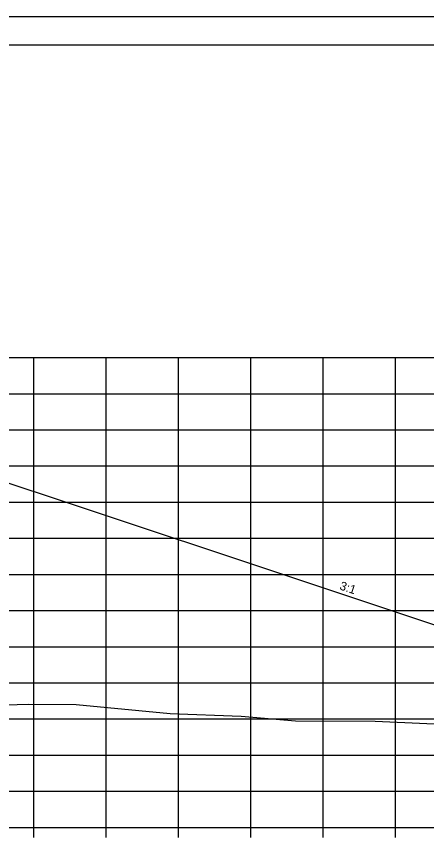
# Model space of a CAD drawing. Extents: x 1386544 to 1388153, y 379785 to 390999.
# Drawn here: x 1387397.3 to 1387454, y 390031.3 to 390145.6 of the extents above; entities that cross this region are included whole.
import ezdxf

# ---------------------------------------------------------------- set-up
doc = ezdxf.new("R2010")
doc.units = 0
for name, color, linetype in [('R_Axis', 7, 'Continuous'), ('R_Border', 7, 'Continuous'), ('R_Exist Surface', 7, 'Continuous'), ('R_Fin Surface', 7, 'Continuous'), ('R_Grid', 7, 'Continuous'), ('R_No Plot', 7, 'Continuous'), ('R_Xsect Slope', 7, 'Continuous')]:
    doc.layers.add(name, color=color, linetype=linetype)

msp = doc.modelspace()

# ---------------------------------------------------------------- linework, layer by layer
at = {"layer": 'R_Axis'}
for p, q in [((1387209.68, 390033.4), (1387509.68, 390033.4)), ((1387399.68, 390032), (1387399.68, 390033.4)), ((1387409.68, 390032), (1387409.68, 390033.4)), ((1387419.68, 390032), (1387419.68, 390033.4)), ((1387429.68, 390032), (1387429.68, 390033.4)), ((1387439.68, 390032), (1387439.68, 390033.4)), ((1387449.68, 390032), (1387449.68, 390033.4))]:
    msp.add_line(p, q, dxfattribs=at)
at = {"layer": 'R_Border'}
msp.add_line((1387201.68, 390141.69), (1387517.86, 390141.69), dxfattribs=at)
at = {"layer": 'R_Exist Surface'}
msp.add_lwpolyline([(1387392.61, 390050.24), (1387398.93, 390050.45), (1387405.5, 390050.4), (1387418.54, 390049.15), (1387428.34, 390048.78), (1387435.87, 390048.13), (1387446.88, 390048.08), (1387454.02, 390047.76), (1387459.45, 390047.56), (1387473.55, 390046.98), (1387490.8, 390046.43), (1387492.84, 390046.37), (1387494.36, 390046.42), (1387506.91, 390046.59), (1387509.68, 390046.68)], dxfattribs=at)
at = {"layer": 'R_Fin Surface'}
msp.add_lwpolyline([(1387214.95, 390047.63), (1387327.53, 390085.16), (1387332.88, 390086.94), (1387334.18, 390087.16), (1387345.68, 390086.61), (1387347.68, 390086.51), (1387359.68, 390085.93), (1387371.68, 390085.36), (1387373.68, 390085.26), (1387385.18, 390084.71), (1387388.97, 390083.44), (1387430.72, 390069.53), (1387499.83, 390046.49)], dxfattribs=at)
at = {"layer": 'R_Grid'}
for p, q in [((1387209.68, 390098.4), (1387509.68, 390098.4)), ((1387399.68, 390033.4), (1387399.68, 390098.4)), ((1387409.68, 390033.4), (1387409.68, 390098.4)), ((1387419.68, 390033.4), (1387419.68, 390098.4)), ((1387429.68, 390033.4), (1387429.68, 390098.4)), ((1387439.68, 390033.4), (1387439.68, 390098.4)), ((1387449.68, 390033.4), (1387449.68, 390098.4)), ((1387209.68, 390093.4), (1387509.68, 390093.4)), ((1387209.68, 390088.4), (1387509.68, 390088.4)), ((1387209.68, 390083.4), (1387509.68, 390083.4)), ((1387209.68, 390078.4), (1387509.68, 390078.4)), ((1387209.68, 390073.4), (1387509.68, 390073.4)), ((1387209.68, 390068.4), (1387509.68, 390068.4)), ((1387209.68, 390063.4), (1387509.68, 390063.4)), ((1387209.68, 390058.4), (1387509.68, 390058.4)), ((1387209.68, 390053.4), (1387509.68, 390053.4)), ((1387209.68, 390048.4), (1387509.68, 390048.4)), ((1387209.68, 390043.4), (1387509.68, 390043.4)), ((1387209.68, 390038.4), (1387509.68, 390038.4)), ((1387209.68, 390033.4), (1387509.68, 390033.4))]:
    msp.add_line(p, q, dxfattribs=at)
at = {"layer": 'R_No Plot'}
msp.add_line((1387189.28, 390145.59), (1387522.61, 390145.59), dxfattribs=at)
for points in [[(1387189.27, 390145.59), (1387522.61, 390145.59), (1387522.61, 389932.25), (1387189.27, 389932.25)], [(1387435.6, 390141.69), (1387455.22, 390141.69), (1387455.22, 390131.81), (1387471.33, 390131.81), (1387494.53, 390131.81), (1387494.53, 390107.48), (1387517.86, 390107.48), (1387517.86, 389936.23), (1387201.68, 389936.23), (1387201.68, 390141.69)]]:
    msp.add_lwpolyline(points, close=True, dxfattribs=at)

# ---------------------------------------------------------------- texts
at = {"layer": 'R_Xsect Slope'}
msp.add_text('3:1', height=1.2, rotation=341.5651, dxfattribs=at).set_placement((1387441.87, 390066.34))

doc.saveas('drawing.dxf')
